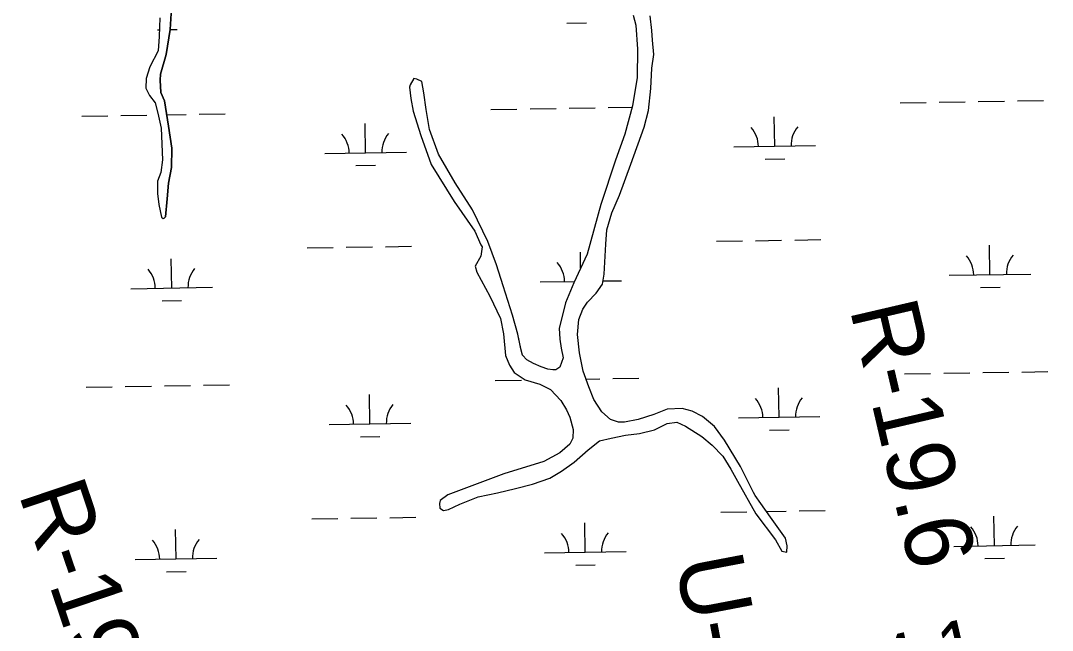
# Model space of a CAD drawing. Extents: x 3855477 to 3893699, y 299188 to 325115.
# Drawn here: x 3878600 to 3879865, y 320408 to 321157 of the extents above; entities that cross this region are included whole.
import ezdxf

# ---------------------------------------------------------------- set-up
doc = ezdxf.new("R2010")
doc.units = 0
for name, color, linetype in [('V-RIVR-EDGE', 7, 'Continuous'), ('V-RIVR-RANG', 7, 'Continuous'), ('V-RIVR-RANG-IDEN', 7, 'Continuous'), ('V-TOPO-SHOR', 7, 'Continuous'), ('V-WETL-SWMP', 7, 'Continuous')]:
    doc.layers.add(name, color=color, linetype=linetype)

msp = doc.modelspace()

# ---------------------------------------------------------------- linework, layer by layer
at = {"layer": 'V-RIVR-EDGE'}
msp.add_spline([(3878772.9, 319957.2), (3878796.4, 319965.5), (3878803.2, 319967.1), (3878809.6, 319965.5), (3878819.5, 319953.9), (3878825.5, 319945.2), (3878829.8, 319938.8), (3878836.2, 319932), (3878847.7, 319924.8), (3878860.9, 319921.2), (3878873.6, 319921.5), (3878896.7, 319925.8), (3878919.5, 319929.8), (3878950.6, 319940.1), (3878977.3, 319949.6), (3879011.2, 319957.8), (3879029.5, 319961), (3879044.3, 319966.1), (3879050.7, 319967.3), (3879061, 319968.1), (3879073.8, 319970), (3879077, 319970), (3879087.4, 319968), (3879096.5, 319967.2), (3879109.7, 319968.4), (3879130.4, 319971.9), (3879136.8, 319971.9), (3879144.7, 319969.5), (3879154.3, 319969), (3879160.7, 319971.4), (3879177.8, 319978.2), (3879199.8, 319986.1), (3879222.1, 319995.2), (3879246.5, 320003.9), (3879255.6, 320007.5), (3879261.2, 320010.6), (3879264.4, 320014.6), (3879269.2, 320023), (3879271.6, 320036.5), (3879275.7, 320045.7), (3879286.8, 320056.8), (3879302.4, 320069.1), (3879317.6, 320079.4), (3879334.7, 320086.6), (3879343.1, 320090.1), (3879344.3, 320092.1), (3879345.9, 320094.1), (3879349.5, 320096.1), (3879356.7, 320096.5), (3879377.8, 320100.8), (3879421.3, 320113.1), (3879452.4, 320122.5), (3879466.4, 320126.9), (3879475.1, 320128.5), (3879491.5, 320131.2), (3879508.2, 320136.4), (3879538.1, 320149.4), (3879548.5, 320155.4), (3879561.3, 320160.9), (3879575.6, 320165.3), (3879594.4, 320169.6), (3879623.1, 320171.1), (3879644.6, 320170.7), (3879667.7, 320170.2), (3879690.4, 320169.4), (3879720.3, 320168.5), (3879736.3, 320166.9), (3879755, 320166.8), (3879773.7, 320166.4), (3879792.9, 320167.9), (3879818.8, 320173.8), (3879839.5, 320179.8), (3879887, 320190.4), (3879922.9, 320197.5), (3879946.4, 320202.6), (3879975.5, 320205.7), (3880001.8, 320208.9), (3880023.7, 320208.4), (3880039.7, 320210), (3880060.4, 320212.3), (3880085.5, 320214.2), (3880109.8, 320215), (3880166.8, 320218.8), (3880184.7, 320218.4), (3880197.1, 320217.9), (3880212.2, 320218.7), (3880223.4, 320222.3), (3880244.5, 320225), (3880264.1, 320228.1), (3880280, 320230.5), (3880292, 320231.7), (3880309.9, 320234.8), (3880320.3, 320240), (3880325.9, 320247.5), (3880329.9, 320258.3), (3880333.1, 320265.4), (3880340.3, 320270.6), (3880351.1, 320277.3), (3880369.8, 320284.1), (3880385, 320288), (3880396.5, 320290.4), (3880410.1, 320295.9), (3880422.1, 320303.5), (3880445.6, 320312.6), (3880458.4, 320318.1), (3880473.9, 320323.3), (3880494.3, 320328.4), (3880510.2, 320333.9), (3880537, 320341.4), (3880560.5, 320345.8), (3880579.2, 320349.7), (3880634.2, 320361.1), (3880689.3, 320376.1), (3880708.4, 320381.7), (3880769, 320397.1), (3880805.3, 320408.1), (3880840.8, 320422), (3880842.9, 320423)], degree=3, dxfattribs=at)
at = {"layer": 'V-TOPO-SHOR'}
for points in [[(3878771.8, 321322.8), (3878773.7, 321263.7), (3878774.9, 321231.1), (3878777.1, 321211), (3878780.6, 321196.5), (3878783.6, 321179.9), (3878784.6, 321165.4), (3878783.6, 321145.8), (3878778.8, 321114.9), (3878771.7, 321090.8), (3878771.3, 321083.6), (3878772.3, 321068.3), (3878776.6, 321058.2), (3878781.5, 321026.8), (3878785.6, 320999.8), (3878785, 320976.1), (3878781.5, 320956.8), (3878779.7, 320937.6), (3878777.8, 320915.5)], [(3878770.8, 321160), (3878770.2, 321137.1), (3878768.8, 321119.4), (3878758.5, 321099.8), (3878754.3, 321085.4), (3878753.8, 321073.7), (3878758.1, 321064.8), (3878765.2, 321055.5), (3878768.3, 321043), (3878772.5, 321024.5), (3878774.1, 320985.5), (3878771.9, 320970.2), (3878768.2, 320959.4), (3878768, 320944.5), (3878769.5, 320930.8), (3878772.9, 320915.1), (3878774.9, 320913.5), (3878776.1, 320913.9), (3878777.8, 320915.5)], [(3879351.4, 321163.2), (3879354.5, 321151.1), (3879356.6, 321121.3), (3879356.2, 321086.8), (3879350.6, 321051.8), (3879341.3, 321017), (3879329.7, 320985.3), (3879311.8, 320930.9), (3879295.1, 320869.9), (3879278.6, 320834.7), (3879268.3, 320810.3), (3879264.9, 320795.1), (3879260.7, 320779.1), (3879261.4, 320765.4), (3879263.2, 320754.5), (3879265.5, 320742.4), (3879261.4, 320731.2), (3879256.5, 320728), (3879252.9, 320727.7), (3879246.9, 320728.6), (3879238.5, 320731.5), (3879229.3, 320735.6), (3879220.9, 320740.1), (3879215.7, 320745.8), (3879213.8, 320753.8), (3879210, 320771.6), (3879203.4, 320795), (3879192.1, 320830.9), (3879183.6, 320856.7), (3879173, 320885.4), (3879154.2, 320924.2), (3879133.2, 320957.4), (3879112.7, 320992.6), (3879101.8, 321022.8), (3879097.6, 321047.4), (3879094.6, 321067.9), (3879092, 321081.6), (3879086, 321084.5), (3879082.4, 321085.4), (3879077.9, 321077.8), (3879077, 321075), (3879078.9, 321060.9), (3879081.5, 321045.2), (3879090.9, 321015.7), (3879103.7, 320979.8), (3879131.8, 320934.5), (3879157.1, 320898), (3879164.5, 320881.4), (3879166.1, 320879), (3879164.4, 320867.4), (3879157.8, 320855), (3879159.8, 320847.7), (3879175.5, 320818.2), (3879188.5, 320790.7), (3879192.3, 320772.2), (3879194.8, 320745.6), (3879199.9, 320733.5), (3879205.4, 320724.6), (3879219, 320715.6), (3879237, 320710.2), (3879250.2, 320703.6), (3879262.5, 320690.2), (3879269.6, 320678.9), (3879273.6, 320669.6), (3879277.8, 320654.6), (3879277.3, 320643.8), (3879273.6, 320636.6), (3879261.4, 320625.9), (3879242, 320615.2), (3879192.8, 320600.1), (3879124.2, 320574.3), (3879114.8, 320567.6), (3879114, 320564), (3879114.3, 320558), (3879118.7, 320555.1), (3879124.8, 320556.6), (3879138.9, 320562.9), (3879161.1, 320571.9), (3879184.9, 320576.9), (3879207.1, 320582.3), (3879228, 320587.7), (3879249, 320594.7), (3879263.6, 320603.3), (3879279, 320614.4), (3879296, 320629.5), (3879310.2, 320640.6), (3879324.3, 320644.1)], [(3879324.3, 320644.1), (3879342.1, 320647.5), (3879359, 320649.7), (3879377.5, 320654.3), (3879392.9, 320661.8), (3879405, 320663.7), (3879415.4, 320658.8), (3879435.7, 320646.1), (3879448.1, 320635.5), (3879461.2, 320622.1), (3879471.1, 320605.9), (3879479.3, 320591.3), (3879501.8, 320551.3), (3879526, 320519.2), (3879533.9, 320505.1), (3879539.9, 320504.2), (3879540.4, 320511.8), (3879538.1, 320521.1), (3879519.9, 320547), (3879508, 320563.7), (3879500.9, 320573.8), (3879498.9, 320577.4), (3879483.2, 320609.4), (3879463.4, 320641.7), (3879451.1, 320658.4), (3879436.4, 320670.6), (3879423.6, 320677.2), (3879411.6, 320680.5), (3879393.1, 320679.5), (3879376.9, 320673.2), (3879357.6, 320667), (3879340.6, 320663.6), (3879333.4, 320663.7), (3879323.4, 320667), (3879313, 320676.4), (3879303.2, 320691.4), (3879296.9, 320707.1), (3879289.9, 320726.1), (3879285.7, 320748.6), (3879283.1, 320771.2), (3879284.9, 320789.6), (3879289.5, 320802.5), (3879295.2, 320810.8), (3879306.2, 320822), (3879313.6, 320833.2), (3879315.7, 320845.2), (3879317.7, 320882.2), (3879319.1, 320899.8), (3879325.4, 320920.7), (3879334.5, 320942.3), (3879348.6, 320980.3), (3879364.7, 321025.6), (3879370.2, 321046), (3879372.9, 321073.3), (3879374.4, 321098.2), (3879376.6, 321115.1), (3879375.2, 321132.4), (3879374.1, 321144.5), (3879372.3, 321162.2)]]:
    msp.add_lwpolyline(points, dxfattribs=at)
at = {"layer": 'V-WETL-SWMP'}
for p, q in [((3878768.2, 321145.3), (3878770.4, 321145.4)), ((3878783.6, 321145.6), (3878792.2, 321145.7)), ((3879270, 321153.5), (3879294, 321153.9)), ((3879678.7, 321055.5), (3879710.7, 321056)), ((3879726.7, 321056.3), (3879758.7, 321056.8)), ((3879774.7, 321057.1), (3879806.7, 321057.6)), ((3879822.7, 321057.9), (3879854.7, 321058.4)), ((3878819, 321041.5), (3878851, 321042)), ((3879176.9, 321047.4), (3879208.9, 321047.9)), ((3879224.9, 321048.1), (3879256.9, 321048.7)), ((3879272.9, 321048.9), (3879304.9, 321049.4)), ((3879320.9, 321049.7), (3879350.1, 321050.2)), ((3878675.1, 321039.2), (3878707.1, 321039.7)), ((3878723.1, 321040), (3878755.1, 321040.5)), ((3878779.3, 321040.9), (3878803, 321041.3)), ((3879023.2, 320994.1), (3879022.6, 321030.1)), ((3879525, 321002.3), (3879524.4, 321038.3)), ((3878973.2, 320993.3), (3879073.2, 320994.9)), ((3879475, 321001.5), (3879575, 321003.1)), ((3879011.4, 320978.5), (3879035.4, 320978.9)), ((3879513.3, 320986.6), (3879537.3, 320987)), ((3878951.6, 320877.5), (3878983.6, 320878)), ((3878999.6, 320878.3), (3879031.6, 320878.8)), ((3879047.6, 320879), (3879079.6, 320879.6)), ((3879453.5, 320885.7), (3879485.5, 320886.2)), ((3879501.5, 320886.4), (3879533.5, 320887)), ((3879549.5, 320887.2), (3879581.5, 320887.7)), ((3879789, 320844.7), (3879788.5, 320880.7)), ((3879286.9, 320852.5), (3879286.6, 320872.5)), ((3878785.4, 320828.3), (3878784.8, 320864.3)), ((3879739, 320843.9), (3879839, 320845.5)), ((3878735.4, 320827.5), (3878835.4, 320829.2)), ((3879237.2, 320835.7), (3879279.4, 320836.4)), ((3879314.2, 320837), (3879337.2, 320837.3)), ((3879777.3, 320829.1), (3879801.3, 320829.5)), ((3878773.6, 320812.7), (3878797.6, 320813.1)), ((3879828.1, 320725.2), (3879860.1, 320725.8)), ((3879182.3, 320714.7), (3879214.3, 320715.2)), ((3879293.4, 320716.5), (3879310.3, 320716.8)), ((3879326.3, 320717.1), (3879358.3, 320717.6)), ((3879684.2, 320722.9), (3879716.2, 320723.4)), ((3879732.2, 320723.7), (3879764.2, 320724.2)), ((3879780.2, 320724.5), (3879812.2, 320725)), ((3878680.5, 320706.5), (3878712.5, 320707.1)), ((3878728.5, 320707.3), (3878760.5, 320707.8)), ((3878776.5, 320708.1), (3878808.5, 320708.6)), ((3878824.5, 320708.9), (3878856.5, 320709.4)), ((3879530.4, 320669.6), (3879529.8, 320705.6)), ((3879028.6, 320661.5), (3879028, 320697.5)), ((3878978.6, 320660.7), (3879078.6, 320662.3)), ((3879480.4, 320668.8), (3879580.4, 320670.5)), ((3879518.7, 320654), (3879542.7, 320654.4)), ((3879016.8, 320645.8), (3879040.8, 320646.2)), ((3879458.9, 320553), (3879490.9, 320553.6)), ((3879514.9, 320553.9), (3879538.9, 320554.3)), ((3879554.9, 320554.6), (3879586.9, 320555.1)), ((3878957.1, 320544.9), (3878989.1, 320545.4)), ((3879005.1, 320545.6), (3879037.1, 320546.2)), ((3879053.1, 320546.4), (3879085, 320546.9)), ((3879292.6, 320503.9), (3879292, 320539.9)), ((3879794.5, 320512.1), (3879793.9, 320548.1)), ((3878790.8, 320495.7), (3878790.2, 320531.7)), ((3879744.5, 320511.2), (3879844.5, 320512.9)), ((3879242.6, 320503.1), (3879342.6, 320504.7)), ((3878740.8, 320494.9), (3878840.8, 320496.5)), ((3879280.9, 320488.3), (3879304.9, 320488.7)), ((3879782.7, 320496.4), (3879806.7, 320496.8)), ((3878779, 320480.1), (3878803, 320480.5))]:
    msp.add_line(p, q, dxfattribs=at)
for points in [[(3878770.8, 321160), (3878770.2, 321137.1), (3878768.8, 321119.4), (3878758.5, 321099.8), (3878754.3, 321085.4), (3878753.8, 321073.7), (3878758.1, 321064.8), (3878765.2, 321055.5), (3878768.3, 321043), (3878772.5, 321024.5), (3878774.1, 320985.5), (3878771.9, 320970.2), (3878768.2, 320959.4), (3878768, 320944.5), (3878769.5, 320930.8), (3878772.9, 320915.1), (3878774.9, 320913.5), (3878776.1, 320913.9), (3878777.8, 320915.5), (3878779.7, 320937.6), (3878781.5, 320956.8), (3878785, 320976.1), (3878785.6, 320999.8), (3878781.5, 321026.8), (3878776.6, 321058.2), (3878772.3, 321068.3), (3878771.3, 321083.6), (3878771.7, 321090.8), (3878778.8, 321114.9), (3878783.6, 321145.8), (3878784.6, 321165.4)], [(3879351.4, 321163.2), (3879354.5, 321151.1), (3879356.6, 321121.3), (3879356.2, 321086.8), (3879350.6, 321051.8), (3879341.3, 321017), (3879329.7, 320985.3), (3879311.8, 320930.9), (3879295.1, 320869.9), (3879278.6, 320834.7), (3879268.3, 320810.3), (3879264.9, 320795.1), (3879260.7, 320779.1), (3879261.4, 320765.4), (3879263.2, 320754.5), (3879265.5, 320742.4), (3879261.4, 320731.2), (3879256.5, 320728), (3879252.9, 320727.7), (3879246.9, 320728.6), (3879238.5, 320731.5), (3879229.3, 320735.6), (3879220.9, 320740.1), (3879215.7, 320745.8), (3879213.8, 320753.9), (3879210, 320771.6), (3879203.4, 320795), (3879192.1, 320830.9), (3879183.6, 320856.7), (3879173, 320885.4), (3879154.2, 320924.2), (3879133.2, 320957.4), (3879112.7, 320992.6), (3879101.8, 321022.8), (3879097.6, 321047.4), (3879094.6, 321067.9), (3879092, 321081.6), (3879086, 321084.5), (3879082.4, 321085.4), (3879077.9, 321077.8), (3879077, 321075), (3879078.9, 321060.9), (3879081.5, 321045.2), (3879090.9, 321015.7), (3879103.7, 320979.8), (3879131.8, 320934.5), (3879157.1, 320898), (3879164.5, 320881.4), (3879166.1, 320879), (3879164.4, 320867.4), (3879157.8, 320855), (3879159.8, 320847.7), (3879175.5, 320818.2), (3879188.5, 320790.7), (3879192.3, 320772.2), (3879194.8, 320745.6), (3879199.9, 320733.5), (3879205.4, 320724.6), (3879219, 320715.6), (3879237, 320710.2), (3879250.2, 320703.6), (3879262.5, 320690.2), (3879269.6, 320678.9), (3879273.6, 320669.6), (3879277.8, 320654.6), (3879277.3, 320643.8), (3879273.6, 320636.6), (3879261.4, 320625.9), (3879242, 320615.2), (3879192.8, 320600.1), (3879124.2, 320574.3), (3879114.8, 320567.6), (3879114, 320564), (3879114.3, 320558)], [(3879114.3, 320558), (3879118.7, 320555.1), (3879124.8, 320556.6), (3879138.9, 320562.9), (3879161.1, 320571.9), (3879184.9, 320576.9), (3879207.1, 320582.3), (3879228, 320587.7), (3879249, 320594.7), (3879263.6, 320603.3), (3879279, 320614.4), (3879296, 320629.5), (3879310.2, 320640.6), (3879324.3, 320644.1), (3879342.1, 320647.5), (3879359, 320649.7), (3879377.5, 320654.3), (3879392.9, 320661.8), (3879405, 320663.7), (3879415.4, 320658.8), (3879435.7, 320646.1), (3879448.1, 320635.5), (3879461.2, 320622.1), (3879471.1, 320605.9), (3879479.3, 320591.3), (3879501.8, 320551.3), (3879526, 320519.2), (3879533.9, 320505.1), (3879539.9, 320504.2), (3879540.4, 320511.8), (3879538.1, 320521.1), (3879519.9, 320547), (3879508, 320563.7), (3879500.9, 320573.8), (3879498.9, 320577.4), (3879483.2, 320609.4), (3879463.4, 320641.7), (3879451.1, 320658.4), (3879436.4, 320670.6), (3879423.6, 320677.2), (3879411.6, 320680.5), (3879393.1, 320679.5), (3879376.9, 320673.2), (3879357.6, 320667), (3879340.6, 320663.6), (3879333.4, 320663.7), (3879323.4, 320667), (3879313, 320676.4), (3879303.2, 320691.4), (3879296.9, 320707.1), (3879289.9, 320726.1), (3879285.7, 320748.6), (3879283.1, 320771.2), (3879284.9, 320789.6), (3879289.5, 320802.5), (3879295.2, 320810.8), (3879306.2, 320822), (3879313.6, 320833.2), (3879315.7, 320845.2), (3879317.7, 320882.2), (3879319.1, 320899.8), (3879325.4, 320920.7), (3879334.5, 320942.3), (3879348.6, 320980.3), (3879364.7, 321025.6), (3879370.2, 321046), (3879372.9, 321073.3), (3879374.4, 321098.2), (3879376.6, 321115.1), (3879375.2, 321132.4), (3879374.1, 321144.5), (3879372.3, 321162.2)]]:
    msp.add_lwpolyline(points, dxfattribs=at)
for centre, start, end in [((3878967.9, 320993.7), 0.1615, 41.7052), ((3879078.4, 320995.5), 140.1615, 181.7052), ((3879469.8, 321001.8), 0.1615, 41.7052), ((3879580.2, 321003.6), 140.1615, 181.7052), ((3879733.8, 320844.3), 0.1615, 41.7052), ((3879844.3, 320846.1), 140.1615, 181.7052), ((3878840.6, 320829.7), 140.1615, 181.7052), ((3879232, 320836.1), 0.1615, 41.7052), ((3878730.1, 320827.9), 0.1615, 41.7052), ((3879475.2, 320669.2), 0.1615, 41.7052), ((3879585.7, 320671), 140.1615, 181.7052), ((3878973.3, 320661), 0.1615, 41.7052), ((3879083.8, 320662.8), 140.1615, 181.7052), ((3879849.7, 320513.4), 140.1615, 181.7052), ((3879237.4, 320503.5), 0.1615, 41.7052), ((3879347.8, 320505.3), 140.1615, 181.7052), ((3879739.2, 320511.6), 0.1615, 41.7052), ((3878735.5, 320495.3), 0.1615, 41.7052), ((3878846, 320497.1), 140.1615, 181.7052)]:
    msp.add_arc(centre, 35.2, start, end, dxfattribs=at)

# ---------------------------------------------------------------- texts
at = {"layer": 'V-RIVR-RANG'}
msp.add_text('4.1', height=67, rotation=12.9783, dxfattribs=at).set_placement((3879660.8, 320331.8))
at = {"layer": 'V-RIVR-RANG-IDEN'}
for s, rotation, p in [('R-19.6', 283.1159, (3879616.8, 320802.8)), ('R-19.7', 288.6722, (3878597.2, 320575.9)), ('U-090', 280.8163, (3879402.7, 320493.8))]:
    msp.add_text(s, height=83, rotation=rotation, dxfattribs=at).set_placement(p)

doc.saveas('drawing.dxf')
